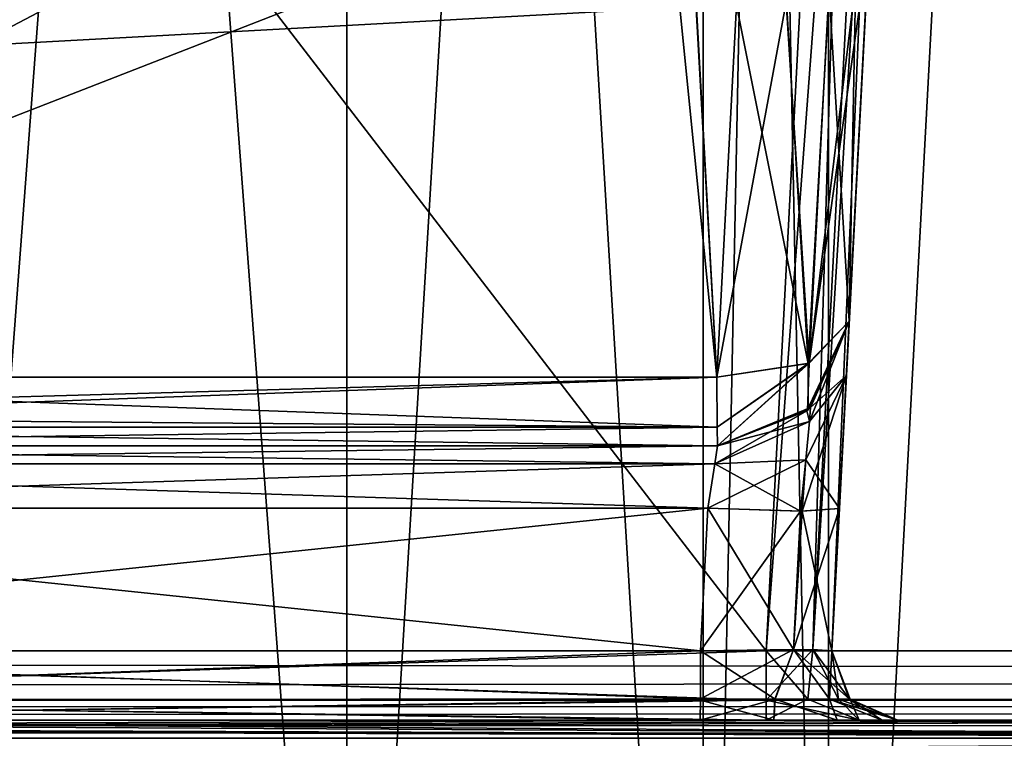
# Model space of a CAD drawing. Header units: inches. Extents: x -10 to 10, y -2.3 to 4.3.
# Tile 373 of 656: x -3.515 to -3.066, y -1.613 to -1.286. Entities that reach past the tile are written whole.
import ezdxf

# ---------------------------------------------------------------- set-up
doc = ezdxf.new("R2010")
doc.units = ezdxf.units.IN
doc.header["$LTSCALE"] = 65.185185
doc.header["$MEASUREMENT"] = 0
for name, color, linetype in [('12342', 7, 'CONTINUOUS'), ('12343', 7, 'CONTINUOUS'), ('131', 7, 'CONTINUOUS'), ('140', 7, 'CONTINUOUS'), ('165', 7, 'CONTINUOUS'), ('1810', 7, 'CONTINUOUS'), ('1811', 7, 'CONTINUOUS'), ('1812', 7, 'CONTINUOUS'), ('1813', 7, 'CONTINUOUS'), ('1814', 7, 'CONTINUOUS'), ('1815', 7, 'CONTINUOUS'), ('1816', 7, 'CONTINUOUS'), ('1817', 7, 'CONTINUOUS'), ('1823', 7, 'CONTINUOUS'), ('1824', 7, 'CONTINUOUS'), ('1825', 7, 'CONTINUOUS'), ('1826', 7, 'CONTINUOUS'), ('1827', 7, 'CONTINUOUS'), ('1828', 7, 'CONTINUOUS'), ('1829', 7, 'CONTINUOUS'), ('1830', 7, 'CONTINUOUS'), ('1842', 7, 'CONTINUOUS'), ('1843', 7, 'CONTINUOUS'), ('195', 7, 'CONTINUOUS'), ('196', 7, 'CONTINUOUS'), ('3830', 7, 'CONTINUOUS'), ('3835', 7, 'CONTINUOUS'), ('432', 7, 'CONTINUOUS'), ('440', 7, 'CONTINUOUS'), ('441', 7, 'CONTINUOUS'), ('442', 7, 'CONTINUOUS'), ('443', 7, 'CONTINUOUS'), ('453', 7, 'CONTINUOUS'), ('454', 7, 'CONTINUOUS'), ('5699', 7, 'CONTINUOUS'), ('5700', 7, 'CONTINUOUS'), ('5701', 7, 'CONTINUOUS'), ('5702', 7, 'CONTINUOUS'), ('5706', 7, 'CONTINUOUS'), ('5707', 7, 'CONTINUOUS'), ('5708', 7, 'CONTINUOUS'), ('5709', 7, 'CONTINUOUS'), ('5710', 7, 'CONTINUOUS'), ('5711', 7, 'CONTINUOUS'), ('5712', 7, 'CONTINUOUS'), ('5713', 7, 'CONTINUOUS'), ('6932', 7, 'CONTINUOUS'), ('6966', 7, 'CONTINUOUS'), ('8585', 7, 'CONTINUOUS'), ('8594', 7, 'CONTINUOUS')]:
    doc.layers.add(name, color=color, linetype=linetype)

msp = doc.modelspace()

# ---------------------------------------------------------------- linework, layer by layer
at = {"layer": '12342', "linetype": 'Continuous'}
for points in [[(-3.15562, -1.46355, 3.87165), (-3.13698, -1.42314, 3.87629), (-3.15562, -1.4425, 3.83871), (-3.15562, -1.46355, 3.87165)], [(-3.15562, -1.4425, 3.83871), (-3.19722, -1.44873, 3.82319), (-3.19706, -1.47144, 3.84158), (-3.15562, -1.4425, 3.83871)], [(-3.1969, -1.48, 3.86955), (-3.15562, -1.4425, 3.83871), (-3.19706, -1.47144, 3.84158), (-3.1969, -1.48, 3.86955)], [(-3.1969, -1.48, 3.86955), (-3.15562, -1.46355, 3.87165), (-3.15562, -1.4425, 3.83871), (-3.1969, -1.48, 3.86955)]]:
    msp.add_3dface(points, dxfattribs=at)
at = {"layer": '12343', "linetype": 'Continuous'}
for points in [[(-3.82228, -1.4663, 3.83516), (-3.82228, -1.47127, 3.84133), (-3.19722, -1.44873, 3.82319), (-3.82228, -1.4663, 3.83516)], [(-3.82228, -1.44873, 3.82319), (-3.82228, -1.4663, 3.83516), (-3.19722, -1.44873, 3.82319), (-3.82228, -1.44873, 3.82319)], [(-3.19722, -1.44873, 3.82319), (-3.82228, -1.47127, 3.84133), (-3.19706, -1.47144, 3.84158), (-3.19722, -1.44873, 3.82319)], [(-3.82228, -1.47127, 3.84133), (-3.82228, -1.48, 3.86955), (-3.19706, -1.47144, 3.84158), (-3.82228, -1.47127, 3.84133)], [(-3.82228, -1.48, 3.86955), (-3.1969, -1.48, 3.86955), (-3.19706, -1.47144, 3.84158), (-3.82228, -1.48, 3.86955)]]:
    msp.add_3dface(points, dxfattribs=at)
at = {"layer": '131', "linetype": 'Continuous'}
for points in [[(8.075, -1.605, 4.09849), (-8.075, -1.605, 4.09849), (8.075, -1.605, -4.09849), (8.075, -1.605, 4.09849)], [(8.075, -1.605, -4.09849), (-8.075, -1.605, 4.09849), (-8.075, -1.605, -4.09849), (8.075, -1.605, -4.09849)]]:
    msp.add_3dface(points, dxfattribs=at)
at = {"layer": '140', "linetype": 'Continuous'}
for points in [[(-8.5782, -1.605, -4.59779), (8.57822, -1.605, -4.59779), (-5.96565, -1.605, -4.58254), (-8.5782, -1.605, -4.59779)], [(8.57822, -1.605, 4.59779), (-8.5782, -1.605, 4.59779), (5.96565, -1.605, 4.58254), (8.57822, -1.605, 4.59779)], [(5.96565, -1.605, 4.58254), (-8.5782, -1.605, 4.59779), (1.96565, -1.605, 4.58254), (5.96565, -1.605, 4.58254)], [(1.96565, -1.605, 4.58254), (-8.5782, -1.605, 4.59779), (-1.98604, -1.605, 4.58467), (1.96565, -1.605, 4.58254)], [(-1.98604, -1.605, 4.58467), (-8.5782, -1.605, 4.59779), (-5.98604, -1.605, 4.58467), (-1.98604, -1.605, 4.58467)], [(-2.14705, -1.605, 4.53289), (-1.98604, -1.605, 4.58467), (-5.98604, -1.605, 4.58467), (-2.14705, -1.605, 4.53289)], [(-2.31453, -1.605, 4.45621), (-2.14705, -1.605, 4.53289), (-5.98604, -1.605, 4.58467), (-2.31453, -1.605, 4.45621)], [(-2.82517, -1.605, 4.45621), (-2.31453, -1.605, 4.45621), (-5.98604, -1.605, 4.58467), (-2.82517, -1.605, 4.45621)], [(-3.17483, -1.605, 4.45621), (-2.82517, -1.605, 4.45621), (-5.98604, -1.605, 4.58467), (-3.17483, -1.605, 4.45621)], [(-3.84467, -1.605, 4.45621), (-3.17483, -1.605, 4.45621), (-5.98604, -1.605, 4.58467), (-3.84467, -1.605, 4.45621)], [(-5.96565, -1.605, -4.58254), (8.57822, -1.605, -4.59779), (-1.96565, -1.605, -4.58254), (-5.96565, -1.605, -4.58254)], [(-5.81869, -1.605, -4.49853), (-5.96565, -1.605, -4.58254), (-1.96565, -1.605, -4.58254), (-5.81869, -1.605, -4.49853)], [(-5.68547, -1.605, -4.45621), (-5.81869, -1.605, -4.49853), (-1.96565, -1.605, -4.58254), (-5.68547, -1.605, -4.45621)], [(-5.17483, -1.605, -4.45621), (-5.68547, -1.605, -4.45621), (-1.96565, -1.605, -4.58254), (-5.17483, -1.605, -4.45621)], [(-4.82517, -1.605, -4.45621), (-5.17483, -1.605, -4.45621), (-1.96565, -1.605, -4.58254), (-4.82517, -1.605, -4.45621)], [(-4.15533, -1.605, -4.45621), (-4.82517, -1.605, -4.45621), (-1.96565, -1.605, -4.58254), (-4.15533, -1.605, -4.45621)], [(-4.11292, -1.605, -4.43865), (-4.15533, -1.605, -4.45621), (-1.96565, -1.605, -4.58254), (-4.11292, -1.605, -4.43865)], [(-3.84467, -1.605, -4.45621), (-4.11292, -1.605, -4.43865), (-1.96565, -1.605, -4.58254), (-3.84467, -1.605, -4.45621)], [(-3.17483, -1.605, -4.45621), (-3.84467, -1.605, -4.45621), (-1.96565, -1.605, -4.58254), (-3.17483, -1.605, -4.45621)], [(-3.13242, -1.605, -4.43865), (-3.17483, -1.605, -4.45621), (-1.96565, -1.605, -4.58254), (-3.13242, -1.605, -4.43865)], [(-2.86758, -1.605, 4.43865), (-2.82517, -1.605, 4.45621), (-3.17483, -1.605, 4.45621), (-2.86758, -1.605, 4.43865)], [(-2.8851, -1.605, 4.39627), (-2.86758, -1.605, 4.43865), (-3.17483, -1.605, 4.45621), (-2.8851, -1.605, 4.39627)], [(-3.13245, -1.605, 4.43868), (-2.8851, -1.605, 4.39627), (-3.17483, -1.605, 4.45621), (-3.13245, -1.605, 4.43868)], [(-3.14248, -1.605, -4.14496), (-3.12201, -1.605, -4.17472), (-2.8851, -1.605, -4.39627), (-3.14248, -1.605, -4.14496)], [(-2.85752, -1.605, -4.14496), (-3.14248, -1.605, -4.14496), (-2.87797, -1.605, -4.17469), (-2.85752, -1.605, -4.14496)], [(-2.87797, -1.605, -4.17469), (-3.14248, -1.605, -4.14496), (-2.8851, -1.605, -4.20981), (-2.87797, -1.605, -4.17469)], [(-2.8851, -1.605, -4.20981), (-3.14248, -1.605, -4.14496), (-2.8851, -1.605, -4.39627), (-2.8851, -1.605, -4.20981)], [(-3.14248, -1.605, 4.14496), (-2.85752, -1.605, 4.14496), (-3.12203, -1.605, 4.17469), (-3.14248, -1.605, 4.14496)], [(-2.8851, -1.605, 4.20982), (-2.8851, -1.605, 4.39627), (-3.13245, -1.605, 4.43868), (-2.8851, -1.605, 4.20982)], [(-3.1149, -1.605, 4.39627), (-2.8851, -1.605, 4.20982), (-3.13245, -1.605, 4.43868), (-3.1149, -1.605, 4.39627)], [(-3.1149, -1.605, -4.39627), (-3.13242, -1.605, -4.43865), (-2.82517, -1.605, -4.45621), (-3.1149, -1.605, -4.39627)], [(-2.82517, -1.605, -4.45621), (-3.13242, -1.605, -4.43865), (-1.96565, -1.605, -4.58254), (-2.82517, -1.605, -4.45621)], [(-3.12203, -1.605, 4.17469), (-2.85752, -1.605, 4.14496), (-3.1149, -1.605, 4.20981), (-3.12203, -1.605, 4.17469)], [(-3.12201, -1.605, -4.17472), (-3.1149, -1.605, -4.20982), (-2.8851, -1.605, -4.39627), (-3.12201, -1.605, -4.17472)], [(-3.1149, -1.605, -4.20982), (-3.1149, -1.605, -4.39627), (-2.86755, -1.605, -4.43868), (-3.1149, -1.605, -4.20982)], [(-2.86755, -1.605, -4.43868), (-3.1149, -1.605, -4.39627), (-2.82517, -1.605, -4.45621), (-2.86755, -1.605, -4.43868)], [(-2.8851, -1.605, -4.39627), (-3.1149, -1.605, -4.20982), (-2.86755, -1.605, -4.43868), (-2.8851, -1.605, -4.39627)], [(-2.87799, -1.605, 4.17472), (-2.8851, -1.605, 4.20982), (-3.1149, -1.605, 4.39627), (-2.87799, -1.605, 4.17472)], [(-2.85752, -1.605, 4.14496), (-2.87799, -1.605, 4.17472), (-3.1149, -1.605, 4.39627), (-2.85752, -1.605, 4.14496)], [(-3.1149, -1.605, 4.20981), (-2.85752, -1.605, 4.14496), (-3.1149, -1.605, 4.39627), (-3.1149, -1.605, 4.20981)]]:
    msp.add_3dface(points, dxfattribs=at)
at = {"layer": '165', "linetype": 'Continuous'}
for points in [[(8.57837, -1.59603, 4.61919), (8.57837, -1.57343, 4.62775), (-8.57837, -1.59542, 4.61977), (8.57837, -1.59603, 4.61919)], [(-8.57837, -1.59542, 4.61977), (8.57837, -1.57343, 4.62775), (-8.57837, -1.57343, 4.62775), (-8.57837, -1.59542, 4.61977)], [(-8.5782, -1.605, 4.59779), (8.57837, -1.59603, 4.61919), (-8.57837, -1.59542, 4.61977), (-8.5782, -1.605, 4.59779)], [(-8.5782, -1.605, 4.59779), (8.57822, -1.605, 4.59779), (8.57837, -1.59603, 4.61919), (-8.5782, -1.605, 4.59779)]]:
    msp.add_3dface(points, dxfattribs=at)
at = {"layer": '1810', "linetype": 'Continuous'}
for points in [[(-5.58789, -1.605, -4.14496), (-5.14248, -1.605, -4.14496), (-2.5761, -1.61322, -4.1656), (-5.58789, -1.605, -4.14496)], [(-5.58789, -1.61325, -4.16563), (-5.58789, -1.605, -4.14496), (-2.5761, -1.61322, -4.1656), (-5.58789, -1.61325, -4.16563)], [(-5.14248, -1.605, -4.14496), (-4.85752, -1.605, -4.14496), (-2.5761, -1.61322, -4.1656), (-5.14248, -1.605, -4.14496)], [(-4.85752, -1.605, -4.14496), (-4.11715, -1.605, -4.14496), (-2.5761, -1.61322, -4.1656), (-4.85752, -1.605, -4.14496)], [(-4.11715, -1.605, -4.14496), (-3.88285, -1.605, -4.14496), (-2.5761, -1.61322, -4.1656), (-4.11715, -1.605, -4.14496)], [(-3.88285, -1.605, -4.14496), (-3.14248, -1.605, -4.14496), (-2.5761, -1.61322, -4.1656), (-3.88285, -1.605, -4.14496)], [(-3.14248, -1.605, -4.14496), (-2.85752, -1.605, -4.14496), (-2.5761, -1.61322, -4.1656), (-3.14248, -1.605, -4.14496)], [(-2.5761, -1.63343, -4.17492), (-5.58789, -1.61325, -4.16563), (-2.5761, -1.61322, -4.1656), (-2.5761, -1.63343, -4.17492)]]:
    msp.add_3dface(points, dxfattribs=at)
at = {"layer": '1811', "linetype": 'Continuous'}
for points in [[(-3.14248, -1.605, -4.14496), (-3.88285, -1.605, -4.14496), (-3.17133, -1.605, -4.12635), (-3.14248, -1.605, -4.14496)], [(-3.20481, -1.605, -4.1199), (-3.88285, -1.605, -4.14496), (-3.8247, -1.605, -4.1199), (-3.20481, -1.605, -4.1199)], [(-3.88285, -1.605, -4.14496), (-3.20481, -1.605, -4.1199), (-3.17133, -1.605, -4.12635), (-3.88285, -1.605, -4.14496)]]:
    msp.add_3dface(points, dxfattribs=at)
at = {"layer": '1812', "linetype": 'Continuous'}
for points in [[(-3.17079, -1.59547, -4.15091), (-3.20477, -1.59526, -4.14202), (-3.16235, -1.57278, -4.16737), (-3.17079, -1.59547, -4.15091)], [(-3.20477, -1.57343, -4.14986), (-3.16235, -1.57278, -4.16737), (-3.20477, -1.59526, -4.14202), (-3.20477, -1.57343, -4.14986)], [(-3.14594, -1.59547, -4.17575), (-3.17079, -1.59547, -4.15091), (-3.16235, -1.57278, -4.16737), (-3.14594, -1.59547, -4.17575)], [(-3.14486, -1.57343, -4.20977), (-3.14594, -1.59547, -4.17575), (-3.16235, -1.57278, -4.16737), (-3.14486, -1.57343, -4.20977)], [(-3.13643, -1.59589, -4.20977), (-3.14594, -1.59547, -4.17575), (-3.14486, -1.57343, -4.20977), (-3.13643, -1.59589, -4.20977)], [(-3.17079, -1.59547, -4.15091), (-3.20481, -1.605, -4.1199), (-3.20477, -1.59526, -4.14202), (-3.17079, -1.59547, -4.15091)], [(-3.17133, -1.605, -4.12635), (-3.20481, -1.605, -4.1199), (-3.17079, -1.59547, -4.15091), (-3.17133, -1.605, -4.12635)], [(-3.14248, -1.605, -4.14496), (-3.17133, -1.605, -4.12635), (-3.17079, -1.59547, -4.15091), (-3.14248, -1.605, -4.14496)], [(-3.14594, -1.59547, -4.17575), (-3.14248, -1.605, -4.14496), (-3.17079, -1.59547, -4.15091), (-3.14594, -1.59547, -4.17575)], [(-3.12201, -1.605, -4.17472), (-3.14248, -1.605, -4.14496), (-3.14594, -1.59547, -4.17575), (-3.12201, -1.605, -4.17472)], [(-3.13643, -1.59589, -4.20977), (-3.12201, -1.605, -4.17472), (-3.14594, -1.59547, -4.17575), (-3.13643, -1.59589, -4.20977)], [(-3.1149, -1.605, -4.20982), (-3.12201, -1.605, -4.17472), (-3.13643, -1.59589, -4.20977), (-3.1149, -1.605, -4.20982)]]:
    msp.add_3dface(points, dxfattribs=at)
at = {"layer": '1813', "linetype": 'Continuous'}
for points in [[(-3.13643, -1.59589, -4.20977), (-3.14486, -1.57343, -4.20977), (-3.13647, -1.59584, -4.39629), (-3.13643, -1.59589, -4.20977)], [(-3.13647, -1.59584, -4.39629), (-3.14486, -1.57343, -4.20977), (-3.14486, -1.57343, -4.39629), (-3.13647, -1.59584, -4.39629)], [(-3.1149, -1.605, -4.39627), (-3.13643, -1.59589, -4.20977), (-3.13647, -1.59584, -4.39629), (-3.1149, -1.605, -4.39627)], [(-3.1149, -1.605, -4.39627), (-3.1149, -1.605, -4.20982), (-3.13643, -1.59589, -4.20977), (-3.1149, -1.605, -4.39627)]]:
    msp.add_3dface(points, dxfattribs=at)
at = {"layer": '1814', "linetype": 'Continuous'}
for points in [[(-3.081, -0.355, -4.53392), (-3.09584, -0.6382, -4.4453), (-3.13828, -1.44788, -4.17846), (-3.081, -0.355, -4.53392)], [(-3.13698, -1.42314, -4.11653), (-3.081, -0.355, -4.53392), (-3.13828, -1.44788, -4.17846), (-3.13698, -1.42314, -4.11653)], [(-3.1278, -1.24804, -3.80555), (-3.081, -0.355, -4.53392), (-3.13698, -1.42314, -3.87629), (-3.1278, -1.24804, -3.80555)], [(-3.13698, -1.42314, -3.87629), (-3.081, -0.355, -4.53392), (-3.13698, -1.42314, -4.11653), (-3.13698, -1.42314, -3.87629)], [(-3.14486, -1.57343, -4.39629), (-3.14486, -1.57343, -4.20977), (-3.09584, -0.6382, -4.4453), (-3.14486, -1.57343, -4.39629)], [(-3.09584, -0.6382, -4.4453), (-3.14486, -1.57343, -4.20977), (-3.14145, -1.50847, -4.20637), (-3.09584, -0.6382, -4.4453)], [(-3.13828, -1.44788, -4.17846), (-3.09584, -0.6382, -4.4453), (-3.14145, -1.50847, -4.20637), (-3.13828, -1.44788, -4.17846)]]:
    msp.add_3dface(points, dxfattribs=at)
at = {"layer": '1815', "linetype": 'Continuous'}
for points in [[(-3.17481, -1.57343, -4.42625), (-3.15361, -1.57279, -4.41753), (-3.1258, -0.63817, -4.47526), (-3.17481, -1.57343, -4.42625)], [(-3.1258, -0.63817, -4.47526), (-3.15361, -1.57279, -4.41753), (-3.10463, -0.63882, -4.46644), (-3.1258, -0.63817, -4.47526)], [(-3.15361, -1.57279, -4.41753), (-3.14486, -1.57343, -4.39629), (-3.10463, -0.63882, -4.46644), (-3.15361, -1.57279, -4.41753)], [(-3.14486, -1.57343, -4.39629), (-3.09584, -0.6382, -4.4453), (-3.10463, -0.63882, -4.46644), (-3.14486, -1.57343, -4.39629)]]:
    msp.add_3dface(points, dxfattribs=at)
at = {"layer": '1816', "linetype": 'Continuous'}
for points in [[(-3.15361, -1.57279, -4.41753), (-3.17481, -1.57343, -4.42625), (-3.15581, -1.59547, -4.42919), (-3.15361, -1.57279, -4.41753)], [(-3.15581, -1.59547, -4.42919), (-3.17481, -1.57343, -4.42625), (-3.17481, -1.59589, -4.43467), (-3.15581, -1.59547, -4.42919)], [(-3.14192, -1.59547, -4.4153), (-3.15361, -1.57279, -4.41753), (-3.15581, -1.59547, -4.42919), (-3.14192, -1.59547, -4.4153)], [(-3.13647, -1.59584, -4.39629), (-3.15361, -1.57279, -4.41753), (-3.14192, -1.59547, -4.4153), (-3.13647, -1.59584, -4.39629)], [(-3.13647, -1.59584, -4.39629), (-3.14486, -1.57343, -4.39629), (-3.15361, -1.57279, -4.41753), (-3.13647, -1.59584, -4.39629)], [(-3.17483, -1.605, -4.45621), (-3.13242, -1.605, -4.43865), (-3.17481, -1.59589, -4.43467), (-3.17483, -1.605, -4.45621)], [(-3.13242, -1.605, -4.43865), (-3.15581, -1.59547, -4.42919), (-3.17481, -1.59589, -4.43467), (-3.13242, -1.605, -4.43865)], [(-3.13242, -1.605, -4.43865), (-3.14192, -1.59547, -4.4153), (-3.15581, -1.59547, -4.42919), (-3.13242, -1.605, -4.43865)], [(-3.13242, -1.605, -4.43865), (-3.1149, -1.605, -4.39627), (-3.14192, -1.59547, -4.4153), (-3.13242, -1.605, -4.43865)], [(-3.1149, -1.605, -4.39627), (-3.13647, -1.59584, -4.39629), (-3.14192, -1.59547, -4.4153), (-3.1149, -1.605, -4.39627)]]:
    msp.add_3dface(points, dxfattribs=at)
at = {"layer": '1817', "linetype": 'Continuous'}
for points in [[(-3.17481, -1.59589, -4.43467), (-3.17481, -1.57343, -4.42625), (-3.84469, -1.59584, -4.43463), (-3.17481, -1.59589, -4.43467)], [(-3.84469, -1.59584, -4.43463), (-3.17481, -1.57343, -4.42625), (-3.84469, -1.57343, -4.42625), (-3.84469, -1.59584, -4.43463)], [(-3.84467, -1.605, -4.45621), (-3.17481, -1.59589, -4.43467), (-3.84469, -1.59584, -4.43463), (-3.84467, -1.605, -4.45621)], [(-3.84467, -1.605, -4.45621), (-3.17483, -1.605, -4.45621), (-3.17481, -1.59589, -4.43467), (-3.84467, -1.605, -4.45621)]]:
    msp.add_3dface(points, dxfattribs=at)
at = {"layer": '1823', "linetype": 'Continuous'}
for points in [[(-3.20477, -1.59526, -4.14202), (-3.82471, -1.59589, -4.14143), (-3.82471, -1.57343, -4.14986), (-3.20477, -1.59526, -4.14202)], [(-3.20477, -1.57343, -4.14986), (-3.20477, -1.59526, -4.14202), (-3.82471, -1.57343, -4.14986), (-3.20477, -1.57343, -4.14986)], [(-3.20477, -1.59526, -4.14202), (-3.20481, -1.605, -4.1199), (-3.82471, -1.59589, -4.14143), (-3.20477, -1.59526, -4.14202)], [(-3.20481, -1.605, -4.1199), (-3.8247, -1.605, -4.1199), (-3.82471, -1.59589, -4.14143), (-3.20481, -1.605, -4.1199)]]:
    msp.add_3dface(points, dxfattribs=at)
at = {"layer": '1824', "linetype": 'Continuous'}
for points in [[(-3.20137, -1.50843, -4.14645), (-3.82471, -1.57343, -4.14986), (-3.82812, -1.50843, -4.14645), (-3.20137, -1.50843, -4.14645)], [(-3.20477, -1.57343, -4.14986), (-3.82471, -1.57343, -4.14986), (-3.20137, -1.50843, -4.14645), (-3.20477, -1.57343, -4.14986)]]:
    msp.add_3dface(points, dxfattribs=at)
at = {"layer": '1825', "linetype": 'Continuous'}
for points in [[(-3.20477, -1.57343, -4.14986), (-3.20137, -1.50843, -4.14645), (-3.15911, -1.50972, -4.164), (-3.20477, -1.57343, -4.14986)], [(-3.16235, -1.57278, -4.16737), (-3.20477, -1.57343, -4.14986), (-3.15911, -1.50972, -4.164), (-3.16235, -1.57278, -4.16737)], [(-3.14486, -1.57343, -4.20977), (-3.16235, -1.57278, -4.16737), (-3.14145, -1.50847, -4.20637), (-3.14486, -1.57343, -4.20977)], [(-3.14145, -1.50847, -4.20637), (-3.16235, -1.57278, -4.16737), (-3.15911, -1.50972, -4.164), (-3.14145, -1.50847, -4.20637)]]:
    msp.add_3dface(points, dxfattribs=at)
at = {"layer": '1826', "linetype": 'Continuous'}
for points in [[(-3.13698, -1.42314, -4.11653), (-3.13828, -1.44788, -4.17846), (-3.15455, -1.4625, -4.11649), (-3.13698, -1.42314, -4.11653)], [(-3.13828, -1.44788, -4.17846), (-3.14145, -1.50847, -4.20637), (-3.15679, -1.48644, -4.15779), (-3.13828, -1.44788, -4.17846)], [(-3.15514, -1.46898, -4.14049), (-3.13828, -1.44788, -4.17846), (-3.15679, -1.48644, -4.15779), (-3.15514, -1.46898, -4.14049)], [(-3.15455, -1.4625, -4.11649), (-3.13828, -1.44788, -4.17846), (-3.15514, -1.46898, -4.14049), (-3.15455, -1.4625, -4.11649)], [(-3.15455, -1.4625, -4.11649), (-3.15514, -1.46898, -4.14049), (-3.1969, -1.48, -4.11649), (-3.15455, -1.4625, -4.11649)], [(-3.15514, -1.46898, -4.14049), (-3.15679, -1.48644, -4.15779), (-3.19819, -1.4882, -4.1371), (-3.15514, -1.46898, -4.14049)], [(-3.1969, -1.48, -4.11649), (-3.15514, -1.46898, -4.14049), (-3.19819, -1.4882, -4.1371), (-3.1969, -1.48, -4.11649)], [(-3.15911, -1.50972, -4.164), (-3.20137, -1.50843, -4.14645), (-3.19819, -1.4882, -4.1371), (-3.15911, -1.50972, -4.164)], [(-3.15679, -1.48644, -4.15779), (-3.15911, -1.50972, -4.164), (-3.19819, -1.4882, -4.1371), (-3.15679, -1.48644, -4.15779)], [(-3.14145, -1.50847, -4.20637), (-3.15911, -1.50972, -4.164), (-3.15679, -1.48644, -4.15779), (-3.14145, -1.50847, -4.20637)]]:
    msp.add_3dface(points, dxfattribs=at)
at = {"layer": '1827', "linetype": 'Continuous'}
for points in [[(-3.13698, -1.42314, -3.87629), (-3.15455, -1.4625, -4.11649), (-3.156, -1.4639, -3.8716), (-3.13698, -1.42314, -3.87629)], [(-3.13698, -1.42314, -3.87629), (-3.13698, -1.42314, -4.11653), (-3.15455, -1.4625, -4.11649), (-3.13698, -1.42314, -3.87629)], [(-3.15455, -1.4625, -4.11649), (-3.1969, -1.48, -4.11649), (-3.156, -1.4639, -3.8716), (-3.15455, -1.4625, -4.11649)], [(-3.1969, -1.48, -4.11649), (-3.1969, -1.48, -3.86955), (-3.156, -1.4639, -3.8716), (-3.1969, -1.48, -4.11649)]]:
    msp.add_3dface(points, dxfattribs=at)
at = {"layer": '1828', "linetype": 'Continuous'}
for points in [[(-3.1969, -1.48, -3.86955), (-3.1969, -1.48, -4.11649), (-3.83209, -1.48, -4.11649), (-3.1969, -1.48, -3.86955)], [(-3.82228, -1.48, -3.86955), (-3.1969, -1.48, -3.86955), (-3.83209, -1.48, -4.11649), (-3.82228, -1.48, -3.86955)]]:
    msp.add_3dface(points, dxfattribs=at)
at = {"layer": '1829', "linetype": 'Continuous'}
for points in [[(-3.82228, -1.4664, -3.83527), (-3.82228, -1.44873, -3.82319), (-3.19706, -1.47145, -3.84158), (-3.82228, -1.4664, -3.83527)], [(-3.19706, -1.47145, -3.84158), (-3.82228, -1.44873, -3.82319), (-3.19722, -1.44873, -3.82319), (-3.19706, -1.47145, -3.84158)], [(-3.82228, -1.47162, -3.84184), (-3.82228, -1.4664, -3.83527), (-3.19706, -1.47145, -3.84158), (-3.82228, -1.47162, -3.84184)], [(-3.1969, -1.48, -3.86955), (-3.82228, -1.47162, -3.84184), (-3.19706, -1.47145, -3.84158), (-3.1969, -1.48, -3.86955)], [(-3.1969, -1.48, -3.86955), (-3.82228, -1.48, -3.86955), (-3.82228, -1.47162, -3.84184), (-3.1969, -1.48, -3.86955)]]:
    msp.add_3dface(points, dxfattribs=at)
at = {"layer": '1830', "linetype": 'Continuous'}
for points in [[(-3.22861, -1.13627, -3.69695), (-3.82228, -1.44873, -3.82319), (-3.83865, -1.13627, -3.69695), (-3.22861, -1.13627, -3.69695)], [(-3.2107, -1.21025, -3.72684), (-3.82228, -1.44873, -3.82319), (-3.22861, -1.13627, -3.69695), (-3.2107, -1.21025, -3.72684)], [(-3.19722, -1.44873, -3.82319), (-3.82228, -1.44873, -3.82319), (-3.2107, -1.21025, -3.72684), (-3.19722, -1.44873, -3.82319)], [(-3.18835, -1.27925, -3.75471), (-3.19722, -1.44873, -3.82319), (-3.2107, -1.21025, -3.72684), (-3.18835, -1.27925, -3.75471)]]:
    msp.add_3dface(points, dxfattribs=at)
at = {"layer": '1842', "linetype": 'Continuous'}
for points in [[(-3.1278, -1.24804, -3.80555), (-3.13698, -1.42314, -3.87629), (-3.1552, -1.44233, -3.83908), (-3.1278, -1.24804, -3.80555)], [(-3.13344, -1.26439, -3.78698), (-3.1278, -1.24804, -3.80555), (-3.1552, -1.44233, -3.83908), (-3.13344, -1.26439, -3.78698)], [(-3.1462, -1.27341, -3.77099), (-3.13344, -1.26439, -3.78698), (-3.1552, -1.44233, -3.83908), (-3.1462, -1.27341, -3.77099)], [(-3.16566, -1.27792, -3.75898), (-3.1462, -1.27341, -3.77099), (-3.1552, -1.44233, -3.83908), (-3.16566, -1.27792, -3.75898)], [(-3.19722, -1.44873, -3.82319), (-3.18835, -1.27925, -3.75471), (-3.16566, -1.27792, -3.75898), (-3.19722, -1.44873, -3.82319)], [(-3.19722, -1.44873, -3.82319), (-3.16566, -1.27792, -3.75898), (-3.1552, -1.44233, -3.83908), (-3.19722, -1.44873, -3.82319)]]:
    msp.add_3dface(points, dxfattribs=at)
at = {"layer": '1843', "linetype": 'Continuous'}
for points in [[(-3.13698, -1.42314, -3.87629), (-3.156, -1.4639, -3.8716), (-3.1552, -1.44233, -3.83908), (-3.13698, -1.42314, -3.87629)], [(-3.19706, -1.47145, -3.84158), (-3.19722, -1.44873, -3.82319), (-3.1552, -1.44233, -3.83908), (-3.19706, -1.47145, -3.84158)], [(-3.1969, -1.48, -3.86955), (-3.19706, -1.47145, -3.84158), (-3.1552, -1.44233, -3.83908), (-3.1969, -1.48, -3.86955)], [(-3.156, -1.4639, -3.8716), (-3.1969, -1.48, -3.86955), (-3.1552, -1.44233, -3.83908), (-3.156, -1.4639, -3.8716)]]:
    msp.add_3dface(points, dxfattribs=at)
at = {"layer": '195', "linetype": 'Continuous'}
for points in [[(-8.57837, -1.59603, -4.61919), (-8.57837, -1.57343, -4.62775), (8.57837, -1.59542, -4.61977), (-8.57837, -1.59603, -4.61919)], [(8.57837, -1.59542, -4.61977), (-8.57837, -1.57343, -4.62775), (8.57837, -1.57343, -4.62775), (8.57837, -1.59542, -4.61977)], [(8.57822, -1.605, -4.59779), (-8.57837, -1.59603, -4.61919), (8.57837, -1.59542, -4.61977), (8.57822, -1.605, -4.59779)], [(8.57822, -1.605, -4.59779), (-8.5782, -1.605, -4.59779), (-8.57837, -1.59603, -4.61919), (8.57822, -1.605, -4.59779)]]:
    msp.add_3dface(points, dxfattribs=at)
at = {"layer": '196', "linetype": 'Continuous'}
for points in [[(-1.89693, -0.63817, -4.57874), (-8.57837, -1.57343, -4.62775), (-1.93761, -0.62096, -4.57784), (-1.89693, -0.63817, -4.57874)], [(-1.93761, -0.62096, -4.57784), (-8.57837, -1.57343, -4.62775), (-2.10307, -0.63817, -4.57874), (-1.93761, -0.62096, -4.57784)], [(-2.87743, -0.63817, -4.57874), (-8.57837, -1.57343, -4.62775), (-2.91811, -0.62096, -4.57784), (-2.87743, -0.63817, -4.57874)], [(-2.91811, -0.62096, -4.57784), (-8.57837, -1.57343, -4.62775), (-3.12257, -0.63817, -4.57874), (-2.91811, -0.62096, -4.57784)], [(8.57837, -1.57343, -4.62775), (-8.57837, -1.57343, -4.62775), (8.52935, -0.63817, -4.57874), (8.57837, -1.57343, -4.62775)], [(5.89693, -0.63817, -4.57874), (-8.57837, -1.57343, -4.62775), (5.12257, -0.63817, -4.57874), (5.89693, -0.63817, -4.57874)], [(-8.57837, -1.57343, -4.62775), (5.89693, -0.63817, -4.57874), (6.10307, -0.63817, -4.57874), (-8.57837, -1.57343, -4.62775)], [(5.12257, -0.63817, -4.57874), (-8.57837, -1.57343, -4.62775), (4.87743, -0.63817, -4.57874), (5.12257, -0.63817, -4.57874)], [(4.87743, -0.63817, -4.57874), (-8.57837, -1.57343, -4.62775), (4.10307, -0.63817, -4.57874), (4.87743, -0.63817, -4.57874)], [(4.10307, -0.63817, -4.57874), (-8.57837, -1.57343, -4.62775), (3.89693, -0.63817, -4.57874), (4.10307, -0.63817, -4.57874)], [(3.89693, -0.63817, -4.57874), (-8.57837, -1.57343, -4.62775), (3.12257, -0.63817, -4.57874), (3.89693, -0.63817, -4.57874)], [(3.12257, -0.63817, -4.57874), (-8.57837, -1.57343, -4.62775), (2.87743, -0.63817, -4.57874), (3.12257, -0.63817, -4.57874)], [(2.87743, -0.63817, -4.57874), (-8.57837, -1.57343, -4.62775), (2.10307, -0.63817, -4.57874), (2.87743, -0.63817, -4.57874)], [(2.10307, -0.63817, -4.57874), (-8.57837, -1.57343, -4.62775), (1.89693, -0.63817, -4.57874), (2.10307, -0.63817, -4.57874)], [(1.89693, -0.63817, -4.57874), (-8.57837, -1.57343, -4.62775), (-1.89693, -0.63817, -4.57874), (1.89693, -0.63817, -4.57874)], [(-2.10307, -0.63817, -4.57874), (-8.57837, -1.57343, -4.62775), (-2.87743, -0.63817, -4.57874), (-2.10307, -0.63817, -4.57874)], [(-3.12257, -0.63817, -4.57874), (-8.57837, -1.57343, -4.62775), (-3.89693, -0.63817, -4.57874), (-3.12257, -0.63817, -4.57874)], [(8.52935, -0.63817, -4.57874), (-8.57837, -1.57343, -4.62775), (7.12257, -0.63817, -4.57874), (8.52935, -0.63817, -4.57874)], [(7.12257, -0.63817, -4.57874), (-8.57837, -1.57343, -4.62775), (6.87743, -0.63817, -4.57874), (7.12257, -0.63817, -4.57874)], [(6.87743, -0.63817, -4.57874), (-8.57837, -1.57343, -4.62775), (6.10307, -0.63817, -4.57874), (6.87743, -0.63817, -4.57874)]]:
    msp.add_3dface(points, dxfattribs=at)
at = {"layer": '3830', "linetype": 'Continuous'}
for points in [[(-8.075, -1.605, 4.09849), (8.075, -1.605, 4.09849), (8.075, -1.61324, 4.07784), (-8.075, -1.605, 4.09849)], [(-8.075, -1.605, 4.09849), (8.075, -1.61324, 4.07784), (-8.075, -1.61324, 4.07784), (-8.075, -1.605, 4.09849)]]:
    msp.add_3dface(points, dxfattribs=at)
at = {"layer": '3835', "linetype": 'Continuous'}
for points in [[(8.075, -1.605, -4.09849), (-8.075, -1.605, -4.09849), (-8.075, -1.61324, -4.07784), (8.075, -1.605, -4.09849)], [(8.075, -1.61324, -4.07784), (8.075, -1.605, -4.09849), (-8.075, -1.61324, -4.07784), (8.075, -1.61324, -4.07784)]]:
    msp.add_3dface(points, dxfattribs=at)
at = {"layer": '432', "linetype": 'Continuous'}
for points in [[(-8.57837, -1.57343, 4.62775), (8.57837, -1.57343, 4.62775), (-8.52935, -0.63817, 4.57874), (-8.57837, -1.57343, 4.62775)], [(-8.52935, -0.63817, 4.57874), (8.57837, -1.57343, 4.62775), (-7.12257, -0.63817, 4.57874), (-8.52935, -0.63817, 4.57874)], [(-7.12257, -0.63817, 4.57874), (8.57837, -1.57343, 4.62775), (-6.87743, -0.63817, 4.57874), (-7.12257, -0.63817, 4.57874)], [(-6.87743, -0.63817, 4.57874), (8.57837, -1.57343, 4.62775), (-6.10307, -0.63817, 4.57874), (-6.87743, -0.63817, 4.57874)], [(-6.10307, -0.63817, 4.57874), (8.57837, -1.57343, 4.62775), (-5.89693, -0.63817, 4.57874), (-6.10307, -0.63817, 4.57874)], [(-5.89693, -0.63817, 4.57874), (8.57837, -1.57343, 4.62775), (-5.12257, -0.63817, 4.57874), (-5.89693, -0.63817, 4.57874)], [(-5.12257, -0.63817, 4.57874), (8.57837, -1.57343, 4.62775), (-4.87743, -0.63817, 4.57874), (-5.12257, -0.63817, 4.57874)], [(-4.87743, -0.63817, 4.57874), (8.57837, -1.57343, 4.62775), (-4.10307, -0.63817, 4.57874), (-4.87743, -0.63817, 4.57874)], [(8.57837, -1.57343, 4.62775), (-3.89693, -0.63817, 4.57874), (-4.10307, -0.63817, 4.57874), (8.57837, -1.57343, 4.62775)], [(-3.89693, -0.63817, 4.57874), (8.57837, -1.57343, 4.62775), (-3.12257, -0.63817, 4.57874), (-3.89693, -0.63817, 4.57874)], [(-3.12257, -0.63817, 4.57874), (8.57837, -1.57343, 4.62775), (-2.87743, -0.63817, 4.57874), (-3.12257, -0.63817, 4.57874)]]:
    msp.add_3dface(points, dxfattribs=at)
at = {"layer": '440', "linetype": 'Continuous'}
for points in [[(-3.83209, -1.48, 4.11649), (-3.83094, -1.48821, 4.13711), (-3.1969, -1.48, 4.11649), (-3.83209, -1.48, 4.11649)], [(-3.1969, -1.48, 4.11649), (-3.83094, -1.48821, 4.13711), (-3.19819, -1.4882, 4.1371), (-3.1969, -1.48, 4.11649)], [(-3.83094, -1.48821, 4.13711), (-3.82812, -1.50843, 4.14645), (-3.19819, -1.4882, 4.1371), (-3.83094, -1.48821, 4.13711)], [(-3.19819, -1.4882, 4.1371), (-3.82812, -1.50843, 4.14645), (-3.20137, -1.50843, 4.14645), (-3.19819, -1.4882, 4.1371)]]:
    msp.add_3dface(points, dxfattribs=at)
at = {"layer": '441', "linetype": 'Continuous'}
for points in [[(-3.15623, -1.46412, 4.11649), (-3.15514, -1.46897, 4.14048), (-3.13698, -1.42314, 4.11653), (-3.15623, -1.46412, 4.11649)], [(-3.13698, -1.42314, 4.11653), (-3.15514, -1.46897, 4.14048), (-3.13828, -1.44788, 4.17846), (-3.13698, -1.42314, 4.11653)], [(-3.15679, -1.48643, 4.15779), (-3.15838, -1.50972, 4.16474), (-3.13828, -1.44788, 4.17846), (-3.15679, -1.48643, 4.15779)], [(-3.14145, -1.50847, 4.20637), (-3.13828, -1.44788, 4.17846), (-3.15838, -1.50972, 4.16474), (-3.14145, -1.50847, 4.20637)], [(-3.15514, -1.46897, 4.14048), (-3.15679, -1.48643, 4.15779), (-3.13828, -1.44788, 4.17846), (-3.15514, -1.46897, 4.14048)], [(-3.1969, -1.48, 4.11649), (-3.19819, -1.4882, 4.1371), (-3.15623, -1.46412, 4.11649), (-3.1969, -1.48, 4.11649)], [(-3.15623, -1.46412, 4.11649), (-3.19819, -1.4882, 4.1371), (-3.15514, -1.46897, 4.14048), (-3.15623, -1.46412, 4.11649)], [(-3.15514, -1.46897, 4.14048), (-3.19819, -1.4882, 4.1371), (-3.15679, -1.48643, 4.15779), (-3.15514, -1.46897, 4.14048)], [(-3.19819, -1.4882, 4.1371), (-3.20137, -1.50843, 4.14645), (-3.15679, -1.48643, 4.15779), (-3.19819, -1.4882, 4.1371)], [(-3.15679, -1.48643, 4.15779), (-3.20137, -1.50843, 4.14645), (-3.15838, -1.50972, 4.16474), (-3.15679, -1.48643, 4.15779)]]:
    msp.add_3dface(points, dxfattribs=at)
at = {"layer": '442', "linetype": 'Continuous'}
for points in [[(-3.15623, -1.46412, 4.11649), (-3.13698, -1.42314, 4.11653), (-3.15562, -1.46355, 3.87165), (-3.15623, -1.46412, 4.11649)], [(-3.15562, -1.46355, 3.87165), (-3.13698, -1.42314, 4.11653), (-3.13698, -1.42314, 3.87629), (-3.15562, -1.46355, 3.87165)], [(-3.1969, -1.48, 3.86955), (-3.15623, -1.46412, 4.11649), (-3.15562, -1.46355, 3.87165), (-3.1969, -1.48, 3.86955)], [(-3.1969, -1.48, 4.11649), (-3.15623, -1.46412, 4.11649), (-3.1969, -1.48, 3.86955), (-3.1969, -1.48, 4.11649)]]:
    msp.add_3dface(points, dxfattribs=at)
at = {"layer": '443', "linetype": 'Continuous'}
for points in [[(-3.83209, -1.48, 4.11649), (-3.1969, -1.48, 4.11649), (-3.83209, -1.48, 3.88012), (-3.83209, -1.48, 4.11649)], [(-3.83209, -1.48, 3.88012), (-3.1969, -1.48, 4.11649), (-3.82912, -1.48, 3.87255), (-3.83209, -1.48, 3.88012)], [(-3.82912, -1.48, 3.87255), (-3.1969, -1.48, 4.11649), (-3.82228, -1.48, 3.86955), (-3.82912, -1.48, 3.87255)], [(-3.1969, -1.48, 4.11649), (-3.1969, -1.48, 3.86955), (-3.82228, -1.48, 3.86955), (-3.1969, -1.48, 4.11649)]]:
    msp.add_3dface(points, dxfattribs=at)
at = {"layer": '453', "linetype": 'Continuous'}
for points in [[(-3.83865, -1.13627, 3.69695), (-3.82228, -1.44873, 3.82319), (-3.22861, -1.13627, 3.69695), (-3.83865, -1.13627, 3.69695)], [(-3.22861, -1.13627, 3.69695), (-3.82228, -1.44873, 3.82319), (-3.19722, -1.44873, 3.82319), (-3.22861, -1.13627, 3.69695)], [(-3.21033, -1.21159, 3.72738), (-3.22861, -1.13627, 3.69695), (-3.19722, -1.44873, 3.82319), (-3.21033, -1.21159, 3.72738)], [(-3.18835, -1.27924, 3.75471), (-3.21033, -1.21159, 3.72738), (-3.19722, -1.44873, 3.82319), (-3.18835, -1.27924, 3.75471)]]:
    msp.add_3dface(points, dxfattribs=at)
at = {"layer": '454', "linetype": 'Continuous'}
for points in [[(-3.134, -1.26508, 3.78596), (-3.13698, -1.42314, 3.87629), (-3.1278, -1.24804, 3.80555), (-3.134, -1.26508, 3.78596)], [(-3.14613, -1.27338, 3.77106), (-3.13698, -1.42314, 3.87629), (-3.134, -1.26508, 3.78596), (-3.14613, -1.27338, 3.77106)], [(-3.14613, -1.27338, 3.77106), (-3.16547, -1.27789, 3.75905), (-3.15562, -1.4425, 3.83871), (-3.14613, -1.27338, 3.77106)], [(-3.13698, -1.42314, 3.87629), (-3.14613, -1.27338, 3.77106), (-3.15562, -1.4425, 3.83871), (-3.13698, -1.42314, 3.87629)], [(-3.16547, -1.27789, 3.75905), (-3.18835, -1.27924, 3.75471), (-3.15562, -1.4425, 3.83871), (-3.16547, -1.27789, 3.75905)], [(-3.18835, -1.27924, 3.75471), (-3.19722, -1.44873, 3.82319), (-3.15562, -1.4425, 3.83871), (-3.18835, -1.27924, 3.75471)]]:
    msp.add_3dface(points, dxfattribs=at)
at = {"layer": '5699', "linetype": 'Continuous'}
for points in [[(-2.85752, -1.605, 4.14496), (-3.14248, -1.605, 4.14496), (-5.58789, -1.61295, 4.16531), (-2.85752, -1.605, 4.14496)], [(-2.85752, -1.605, 4.14496), (-5.58789, -1.61295, 4.16531), (-2.57611, -1.605, 4.14496), (-2.85752, -1.605, 4.14496)], [(-3.14248, -1.605, 4.14496), (-3.88285, -1.605, 4.14496), (-5.58789, -1.61295, 4.16531), (-3.14248, -1.605, 4.14496)], [(-2.57611, -1.605, 4.14496), (-5.58789, -1.61295, 4.16531), (-2.5761, -1.61326, 4.16563), (-2.57611, -1.605, 4.14496)], [(-5.58789, -1.61295, 4.16531), (-5.58789, -1.63343, 4.17492), (-2.5761, -1.61326, 4.16563), (-5.58789, -1.61295, 4.16531)]]:
    msp.add_3dface(points, dxfattribs=at)
at = {"layer": '5700', "linetype": 'Continuous'}
for points in [[(-3.88285, -1.605, 4.14496), (-3.14248, -1.605, 4.14496), (-3.85635, -1.605, 4.12643), (-3.88285, -1.605, 4.14496)], [(-3.85635, -1.605, 4.12643), (-3.14248, -1.605, 4.14496), (-3.8247, -1.605, 4.1199), (-3.85635, -1.605, 4.12643)], [(-3.8247, -1.605, 4.1199), (-3.14248, -1.605, 4.14496), (-3.20482, -1.605, 4.1199), (-3.8247, -1.605, 4.1199)], [(-3.20482, -1.605, 4.1199), (-3.14248, -1.605, 4.14496), (-3.17135, -1.605, 4.12634), (-3.20482, -1.605, 4.1199)]]:
    msp.add_3dface(points, dxfattribs=at)
at = {"layer": '5701', "linetype": 'Continuous'}
for points in [[(-3.20477, -1.57343, 4.14986), (-3.17077, -1.59547, 4.15093), (-3.16238, -1.57278, 4.16735), (-3.20477, -1.57343, 4.14986)], [(-3.20477, -1.59589, 4.14143), (-3.17077, -1.59547, 4.15093), (-3.20477, -1.57343, 4.14986), (-3.20477, -1.59589, 4.14143)], [(-3.17077, -1.59547, 4.15093), (-3.14592, -1.59547, 4.17578), (-3.16238, -1.57278, 4.16735), (-3.17077, -1.59547, 4.15093)], [(-3.14592, -1.59547, 4.17578), (-3.13702, -1.59526, 4.20977), (-3.16238, -1.57278, 4.16735), (-3.14592, -1.59547, 4.17578)], [(-3.14486, -1.57343, 4.20977), (-3.16238, -1.57278, 4.16735), (-3.13702, -1.59526, 4.20977), (-3.14486, -1.57343, 4.20977)], [(-3.20482, -1.605, 4.1199), (-3.17135, -1.605, 4.12634), (-3.20477, -1.59589, 4.14143), (-3.20482, -1.605, 4.1199)], [(-3.20477, -1.59589, 4.14143), (-3.17135, -1.605, 4.12634), (-3.17077, -1.59547, 4.15093), (-3.20477, -1.59589, 4.14143)], [(-3.17135, -1.605, 4.12634), (-3.14248, -1.605, 4.14496), (-3.17077, -1.59547, 4.15093), (-3.17135, -1.605, 4.12634)], [(-3.17077, -1.59547, 4.15093), (-3.14248, -1.605, 4.14496), (-3.14592, -1.59547, 4.17578), (-3.17077, -1.59547, 4.15093)], [(-3.14592, -1.59547, 4.17578), (-3.1149, -1.605, 4.20981), (-3.13702, -1.59526, 4.20977), (-3.14592, -1.59547, 4.17578)], [(-3.14248, -1.605, 4.14496), (-3.12203, -1.605, 4.17469), (-3.14592, -1.59547, 4.17578), (-3.14248, -1.605, 4.14496)], [(-3.12203, -1.605, 4.17469), (-3.1149, -1.605, 4.20981), (-3.14592, -1.59547, 4.17578), (-3.12203, -1.605, 4.17469)]]:
    msp.add_3dface(points, dxfattribs=at)
at = {"layer": '5702', "linetype": 'Continuous'}
for points in [[(-3.20477, -1.57343, 4.14986), (-3.82471, -1.57343, 4.14986), (-3.82471, -1.59584, 4.14147), (-3.20477, -1.57343, 4.14986)], [(-3.20477, -1.59589, 4.14143), (-3.20477, -1.57343, 4.14986), (-3.82471, -1.59584, 4.14147), (-3.20477, -1.59589, 4.14143)], [(-3.8247, -1.605, 4.1199), (-3.20477, -1.59589, 4.14143), (-3.82471, -1.59584, 4.14147), (-3.8247, -1.605, 4.1199)], [(-3.8247, -1.605, 4.1199), (-3.20482, -1.605, 4.1199), (-3.20477, -1.59589, 4.14143), (-3.8247, -1.605, 4.1199)]]:
    msp.add_3dface(points, dxfattribs=at)
at = {"layer": '5706', "linetype": 'Continuous'}
for points in [[(-3.84469, -1.59589, 4.43467), (-3.84469, -1.57343, 4.42625), (-3.17481, -1.59584, 4.43463), (-3.84469, -1.59589, 4.43467)], [(-3.17481, -1.59584, 4.43463), (-3.84469, -1.57343, 4.42625), (-3.17481, -1.57343, 4.42625), (-3.17481, -1.59584, 4.43463)], [(-3.17483, -1.605, 4.45621), (-3.84469, -1.59589, 4.43467), (-3.17481, -1.59584, 4.43463), (-3.17483, -1.605, 4.45621)], [(-3.17483, -1.605, 4.45621), (-3.84467, -1.605, 4.45621), (-3.84469, -1.59589, 4.43467), (-3.17483, -1.605, 4.45621)]]:
    msp.add_3dface(points, dxfattribs=at)
at = {"layer": '5707', "linetype": 'Continuous'}
for points in [[(-3.17481, -1.57343, 4.42625), (-3.84469, -1.57343, 4.42625), (-3.8937, -0.63817, 4.47526), (-3.17481, -1.57343, 4.42625)], [(-3.1258, -0.63817, 4.47526), (-3.17481, -1.57343, 4.42625), (-3.8937, -0.63817, 4.47526), (-3.1258, -0.63817, 4.47526)]]:
    msp.add_3dface(points, dxfattribs=at)
at = {"layer": '5708', "linetype": 'Continuous'}
for points in [[(-3.17481, -1.57343, 4.42625), (-3.1258, -0.63817, 4.47526), (-3.10467, -0.63882, 4.46648), (-3.17481, -1.57343, 4.42625)], [(-3.15357, -1.57279, 4.41749), (-3.17481, -1.57343, 4.42625), (-3.10467, -0.63882, 4.46648), (-3.15357, -1.57279, 4.41749)], [(-3.14486, -1.57343, 4.39629), (-3.15357, -1.57279, 4.41749), (-3.09584, -0.6382, 4.4453), (-3.14486, -1.57343, 4.39629)], [(-3.09584, -0.6382, 4.4453), (-3.15357, -1.57279, 4.41749), (-3.10467, -0.63882, 4.46648), (-3.09584, -0.6382, 4.4453)]]:
    msp.add_3dface(points, dxfattribs=at)
at = {"layer": '5709', "linetype": 'Continuous'}
for points in [[(-3.17481, -1.59584, 4.43463), (-3.15357, -1.57279, 4.41749), (-3.1558, -1.59547, 4.42919), (-3.17481, -1.59584, 4.43463)], [(-3.17481, -1.59584, 4.43463), (-3.17481, -1.57343, 4.42625), (-3.15357, -1.57279, 4.41749), (-3.17481, -1.59584, 4.43463)], [(-3.1558, -1.59547, 4.42919), (-3.15357, -1.57279, 4.41749), (-3.14191, -1.59547, 4.41529), (-3.1558, -1.59547, 4.42919)], [(-3.15357, -1.57279, 4.41749), (-3.14486, -1.57343, 4.39629), (-3.14191, -1.59547, 4.41529), (-3.15357, -1.57279, 4.41749)], [(-3.14191, -1.59547, 4.41529), (-3.14486, -1.57343, 4.39629), (-3.13643, -1.59589, 4.39629), (-3.14191, -1.59547, 4.41529)], [(-3.13245, -1.605, 4.43868), (-3.17483, -1.605, 4.45621), (-3.1558, -1.59547, 4.42919), (-3.13245, -1.605, 4.43868)], [(-3.17483, -1.605, 4.45621), (-3.17481, -1.59584, 4.43463), (-3.1558, -1.59547, 4.42919), (-3.17483, -1.605, 4.45621)], [(-3.13245, -1.605, 4.43868), (-3.1558, -1.59547, 4.42919), (-3.14191, -1.59547, 4.41529), (-3.13245, -1.605, 4.43868)], [(-3.13245, -1.605, 4.43868), (-3.14191, -1.59547, 4.41529), (-3.13643, -1.59589, 4.39629), (-3.13245, -1.605, 4.43868)], [(-3.1149, -1.605, 4.39627), (-3.13245, -1.605, 4.43868), (-3.13643, -1.59589, 4.39629), (-3.1149, -1.605, 4.39627)]]:
    msp.add_3dface(points, dxfattribs=at)
at = {"layer": '5710', "linetype": 'Continuous'}
for points in [[(-3.14486, -1.57343, 4.39629), (-3.13702, -1.59526, 4.20977), (-3.13643, -1.59589, 4.39629), (-3.14486, -1.57343, 4.39629)], [(-3.14486, -1.57343, 4.20977), (-3.13702, -1.59526, 4.20977), (-3.14486, -1.57343, 4.39629), (-3.14486, -1.57343, 4.20977)], [(-3.13702, -1.59526, 4.20977), (-3.1149, -1.605, 4.20981), (-3.13643, -1.59589, 4.39629), (-3.13702, -1.59526, 4.20977)], [(-3.1149, -1.605, 4.20981), (-3.1149, -1.605, 4.39627), (-3.13643, -1.59589, 4.39629), (-3.1149, -1.605, 4.20981)]]:
    msp.add_3dface(points, dxfattribs=at)
at = {"layer": '5711', "linetype": 'Continuous'}
for points in [[(-3.14486, -1.57343, 4.39629), (-3.09584, -0.6382, 4.4453), (-3.09646, -0.64992, 3.78332), (-3.14486, -1.57343, 4.39629)], [(-3.13828, -1.44788, 4.17846), (-3.14486, -1.57343, 4.39629), (-3.09646, -0.64992, 3.78332), (-3.13828, -1.44788, 4.17846)], [(-3.13698, -1.42314, 4.11653), (-3.13828, -1.44788, 4.17846), (-3.09646, -0.64992, 3.78332), (-3.13698, -1.42314, 4.11653)], [(-3.0979, -0.67738, 3.79138), (-3.13698, -1.42314, 4.11653), (-3.09646, -0.64992, 3.78332), (-3.0979, -0.67738, 3.79138)], [(-3.13698, -1.42314, 3.87629), (-3.13698, -1.42314, 4.11653), (-3.0979, -0.67738, 3.79138), (-3.13698, -1.42314, 3.87629)], [(-3.1278, -1.24804, 3.80555), (-3.13698, -1.42314, 3.87629), (-3.0979, -0.67738, 3.79138), (-3.1278, -1.24804, 3.80555)], [(-3.13828, -1.44788, 4.17846), (-3.14145, -1.50847, 4.20637), (-3.14486, -1.57343, 4.39629), (-3.13828, -1.44788, 4.17846)], [(-3.14145, -1.50847, 4.20637), (-3.14486, -1.57343, 4.20977), (-3.14486, -1.57343, 4.39629), (-3.14145, -1.50847, 4.20637)]]:
    msp.add_3dface(points, dxfattribs=at)
at = {"layer": '5712', "linetype": 'Continuous'}
for points in [[(-3.20137, -1.50843, 4.14645), (-3.20477, -1.57343, 4.14986), (-3.16238, -1.57278, 4.16735), (-3.20137, -1.50843, 4.14645)], [(-3.15838, -1.50972, 4.16474), (-3.20137, -1.50843, 4.14645), (-3.16238, -1.57278, 4.16735), (-3.15838, -1.50972, 4.16474)], [(-3.15838, -1.50972, 4.16474), (-3.16238, -1.57278, 4.16735), (-3.14486, -1.57343, 4.20977), (-3.15838, -1.50972, 4.16474)], [(-3.14145, -1.50847, 4.20637), (-3.15838, -1.50972, 4.16474), (-3.14486, -1.57343, 4.20977), (-3.14145, -1.50847, 4.20637)]]:
    msp.add_3dface(points, dxfattribs=at)
at = {"layer": '5713', "linetype": 'Continuous'}
for points in [[(-3.82812, -1.50843, 4.14645), (-3.82471, -1.57343, 4.14986), (-3.20477, -1.57343, 4.14986), (-3.82812, -1.50843, 4.14645)], [(-3.20137, -1.50843, 4.14645), (-3.82812, -1.50843, 4.14645), (-3.20477, -1.57343, 4.14986), (-3.20137, -1.50843, 4.14645)]]:
    msp.add_3dface(points, dxfattribs=at)
at = {"layer": '6932', "linetype": 'Continuous'}
for points in [[(-3.84469, -1.57343, -4.42625), (-3.1258, -0.63817, -4.47526), (-3.8937, -0.63817, -4.47526), (-3.84469, -1.57343, -4.42625)], [(-3.17481, -1.57343, -4.42625), (-3.1258, -0.63817, -4.47526), (-3.84469, -1.57343, -4.42625), (-3.17481, -1.57343, -4.42625)]]:
    msp.add_3dface(points, dxfattribs=at)
at = {"layer": '6966', "linetype": 'Continuous'}
for points in [[(-3.1969, -1.48, -4.11649), (-3.19819, -1.4882, -4.1371), (-3.83209, -1.48, -4.11649), (-3.1969, -1.48, -4.11649)], [(-3.83209, -1.48, -4.11649), (-3.19819, -1.4882, -4.1371), (-3.83094, -1.48821, -4.13711), (-3.83209, -1.48, -4.11649)], [(-3.19819, -1.4882, -4.1371), (-3.20137, -1.50843, -4.14645), (-3.83094, -1.48821, -4.13711), (-3.19819, -1.4882, -4.1371)], [(-3.20137, -1.50843, -4.14645), (-3.82812, -1.50843, -4.14645), (-3.83094, -1.48821, -4.13711), (-3.20137, -1.50843, -4.14645)]]:
    msp.add_3dface(points, dxfattribs=at)
at = {"layer": '8585', "linetype": 'Continuous'}
for points in [[(-3.14645, 0.74855, 13.9861), (-2.98421, 0.85689, 13.9861), (-3.14645, -2.15855, 13.9861), (-3.14645, 0.74855, 13.9861)], [(-3.14645, -2.15855, 13.9861), (-2.98421, 0.85689, 13.9861), (-2.98421, -2.26689, 13.9861), (-3.14645, -2.15855, 13.9861)], [(-3.20355, 0.69145, 13.9861), (-3.14645, 0.74855, 13.9861), (-3.20355, -2.10145, 13.9861), (-3.20355, 0.69145, 13.9861)], [(-3.20355, -2.10145, 13.9861), (-3.14645, 0.74855, 13.9861), (-3.14645, -2.15855, 13.9861), (-3.20355, -2.10145, 13.9861)], [(-3.36579, 0.58311, 13.9861), (-3.20355, 0.69145, 13.9861), (-3.36579, -1.99311, 13.9861), (-3.36579, 0.58311, 13.9861)], [(-3.36579, -1.99311, 13.9861), (-3.20355, 0.69145, 13.9861), (-3.20355, -2.10145, 13.9861), (-3.36579, -1.99311, 13.9861)], [(-3.55711, 0.545, 13.9861), (-3.36579, 0.58311, 13.9861), (-3.55711, -1.955, 13.9861), (-3.55711, 0.545, 13.9861)], [(-3.55711, -1.955, 13.9861), (-3.36579, 0.58311, 13.9861), (-3.36579, -1.99311, 13.9861), (-3.55711, -1.955, 13.9861)]]:
    msp.add_3dface(points, dxfattribs=at)
at = {"layer": '8594', "linetype": 'Continuous'}
for points in [[(-3.14645, 0.74855, 14.1431), (-2.98421, -2.26689, 14.1431), (-2.98421, 0.85689, 14.1431), (-3.14645, 0.74855, 14.1431)], [(-3.20355, 0.69145, 14.1431), (-3.14645, -2.15855, 14.1431), (-3.14645, 0.74855, 14.1431), (-3.20355, 0.69145, 14.1431)], [(-3.14645, -2.15855, 14.1431), (-2.98421, -2.26689, 14.1431), (-3.14645, 0.74855, 14.1431), (-3.14645, -2.15855, 14.1431)], [(-3.36579, 0.58311, 14.1431), (-3.20355, -2.10145, 14.1431), (-3.20355, 0.69145, 14.1431), (-3.36579, 0.58311, 14.1431)], [(-3.20355, -2.10145, 14.1431), (-3.14645, -2.15855, 14.1431), (-3.20355, 0.69145, 14.1431), (-3.20355, -2.10145, 14.1431)], [(-3.55711, 0.545, 14.1431), (-3.36579, -1.99311, 14.1431), (-3.36579, 0.58311, 14.1431), (-3.55711, 0.545, 14.1431)], [(-3.36579, -1.99311, 14.1431), (-3.20355, -2.10145, 14.1431), (-3.36579, 0.58311, 14.1431), (-3.36579, -1.99311, 14.1431)], [(-3.36579, -1.99311, 14.1431), (-3.55711, 0.545, 14.1431), (-3.55711, -1.955, 14.1431), (-3.36579, -1.99311, 14.1431)]]:
    msp.add_3dface(points, dxfattribs=at)

doc.saveas('drawing.dxf')
